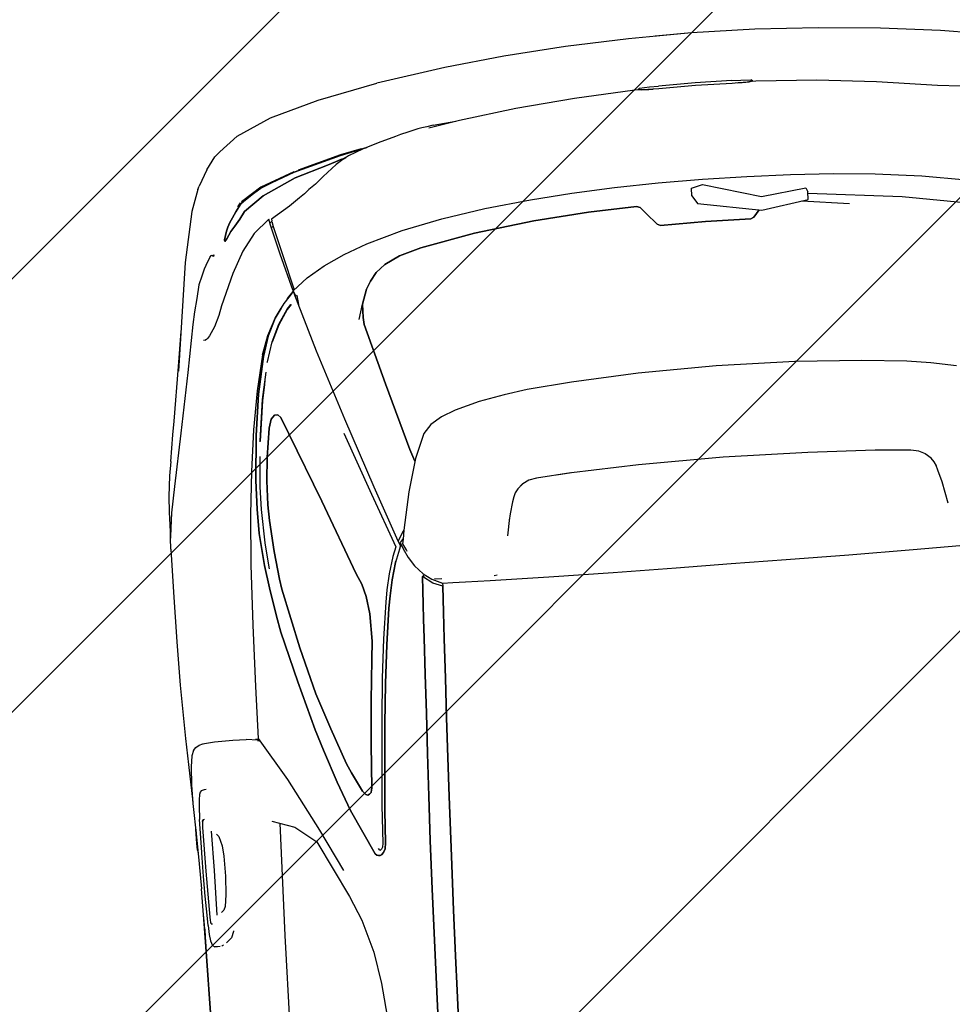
# Model space of a CAD drawing. Header units: millimetres. Extents: x 573132 to 957048, y 21042 to 318066.
# Tile 379 of 425: x 812923 to 814373, y 183586 to 185116. Entities that reach past the tile are written whole.
import ezdxf

# ---------------------------------------------------------------- set-up
doc = ezdxf.new("R2010")
doc.units = ezdxf.units.MM
doc.header["$LTSCALE"] = 2000
doc.layers.add('_NIBSC_FM trees 3metre zone', color=210, linetype='Continuous')
doc.layers.add('Cars', color=7, linetype='Continuous')

# ---------------------------------------------------------------- blocks, each defined once
blk = doc.blocks.new('A$C7ADB3080')
at = {"linetype": 'Continuous'}
for p, q in [((3311.5, 1836.1), (3269.2, 1835.3)), ((3290.9, 1836.5), (3285.7, 1835.6)), ((3301, 1836.5), (3290.9, 1836.5)), ((3290.9, 1836.5), (3301, 1836.5)), ((3323.5, 1836.5), (3301, 1836.5)), ((3301, 1836.5), (3323.5, 1836.5)), ((3363.4, 1837.9), (3311.5, 1836.1)), ((3392, 1838.1), (3363.4, 1837.9)), ((3365.8, 1837.9), (3365.3, 1837.9)), ((3424.7, 1840.3), (3365.8, 1837.9)), ((3420.9, 1836.7), (3392, 1838.1)), ((3437.5, 1834.4), (3420.9, 1836.7)), ((3465.3, 1841.8), (3424.7, 1840.3)), ((3506.8, 1843), (3465.3, 1841.8)), ((3548.4, 1843.9), (3506.8, 1843)), ((3615.8, 1844.5), (3548.4, 1843.9)), ((3693.3, 1843.9), (3615.8, 1844.5)), ((3760.4, 1842.6), (3693.3, 1843.9)), ((3760.4, 1842.6), (3777.5, 1842)), ((3780.6, 1841.8), (3777.5, 1842)), ((3817.8, 1840.9), (3777.6, 1842)), ((3777.6, 1842), (3784.7, 1841.8)), ((3816.5, 1837.6), (3780.6, 1841.8)), ((3856.8, 1830), (3816.5, 1837.6)), ((3842, 1840.1), (3817.8, 1840.9)), ((3873.8, 1836.4), (3842, 1840.1)), ((3896.2, 1832.9), (3873.8, 1836.4)), ((3154.5, 1834.7), (2920.1, 1835.4)), ((2925, 1835.1), (3140.2, 1834.4)), ((3138.8, 1818), (3139.2, 1820.6)), ((3141.5, 1824), (3139.2, 1820.6)), ((3140.2, 1834.4), (3154.5, 1834.3)), ((3155.1, 1834.3), (3141.2, 1834.3)), ((3141.2, 1834.3), (3141.2, 1834.3)), ((3148.6, 1826.5), (3141.5, 1824)), ((3158.6, 1827.8), (3148.6, 1826.5)), ((3154.5, 1834.7), (3189.7, 1834.5)), ((3167.6, 1834.3), (3155.1, 1834.3)), ((3173, 1828.6), (3158.6, 1827.8)), ((3167.2, 1834.3), (3179.8, 1834.4)), ((3173, 1828.6), (3189, 1829)), ((3175.3, 1823.4), (3174.9, 1821.4)), ((3175.3, 1823.4), (3176.5, 1824)), ((3177.6, 1824.3), (3176.5, 1824)), ((3180.9, 1824.9), (3177.6, 1824.3)), ((3179.8, 1834.4), (3189.8, 1834.5)), ((3185.7, 1825.1), (3180.9, 1824.9)), ((3257.4, 1825.6), (3185.7, 1825.1)), ((3189, 1829), (3218.8, 1829.6)), ((3189.7, 1834.5), (3230.4, 1834.5)), ((3218.8, 1829.6), (3249.2, 1829.8)), ((3269.2, 1835.3), (3230.4, 1834.5)), ((3249.2, 1829.8), (3278.5, 1830)), ((3325.3, 1825.8), (3257.4, 1825.6)), ((3278.5, 1830), (3294.3, 1829.9)), ((3294.3, 1829.9), (3309.6, 1829.8)), ((3309.6, 1829.8), (3338.2, 1829.4)), ((3330.2, 1825.6), (3325.3, 1825.8)), ((3334.3, 1825.1), (3330.2, 1825.6)), ((3336.4, 1824.3), (3334.3, 1825.1)), ((3334.5, 1825), (3335.7, 1824.9)), ((3335.7, 1824.9), (3337.6, 1824)), ((3337.6, 1824), (3336.4, 1824.3)), ((3337.6, 1824), (3338, 1821.8)), ((3359.1, 1828.7), (3338.2, 1829.4)), ((3368.6, 1828), (3359.1, 1828.7)), ((3376.8, 1826.8), (3368.6, 1828)), ((3380.5, 1825.5), (3376.8, 1826.8)), ((3382.5, 1823.5), (3380.5, 1825.5)), ((3383.7, 1819.1), (3382.5, 1823.5)), ((3445.8, 1830.9), (3437.5, 1834.4)), ((3445.8, 1830.9), (3449.9, 1827.1)), ((3449.9, 1827.1), (3453.1, 1821.8)), ((3453.1, 1821.8), (3454.9, 1815.7)), ((3938.8, 1813.9), (3856.8, 1830)), ((3896.2, 1832.9), (3937.3, 1826.5)), ((3937.3, 1826.5), (3958, 1823.1)), ((3958, 1823.1), (4042.4, 1810.1)), ((3138.8, 1816.6), (3138.9, 1817.6)), ((3139.2, 1812.5), (3138.8, 1816.6)), ((3139.6, 1808.8), (3139.6, 1809.6)), ((3140.7, 1807.1), (3139.6, 1808.8)), ((3187.9, 1813.2), (3257.6, 1812.5)), ((3194.7, 1802.6), (3191.3, 1806.1)), ((3257.6, 1812.5), (3318.7, 1812.5)), ((3313.6, 1805.2), (3309.3, 1801.6)), ((3384, 1816), (3383.7, 1819.1)), ((3454.9, 1815.7), (3455.1, 1815)), ((3455.1, 1815), (3455.4, 1813.2)), ((3455.4, 1813.2), (3456.9, 1797.4)), ((4032, 1795.9), (3938.8, 1813.9)), ((4110.6, 1799.9), (4035.1, 1810.4)), ((4035.2, 1810.4), (4035.1, 1810.4)), ((4042.4, 1810.1), (4096.4, 1801.8)), ((3143.9, 1801.9), (3143.8, 1801.9)), ((3151.3, 1793.8), (3143.9, 1801.9)), ((3160.5, 1789.8), (3151.3, 1793.8)), ((3161.6, 1789.6), (3160.5, 1789.8)), ((3200.5, 1799.8), (3194.7, 1802.6)), ((3218.3, 1797.4), (3200.5, 1799.8)), ((3247.2, 1796.1), (3218.3, 1797.4)), ((3278.4, 1796.4), (3247.2, 1796.1)), ((3294.9, 1797.7), (3278.4, 1796.4)), ((3301.9, 1799.5), (3294.9, 1797.7)), ((3309.3, 1801.6), (3301.9, 1799.5)), ((3456.9, 1797.4), (3456.9, 1768.6)), ((4106, 1782.7), (4032, 1795.9)), ((4202.8, 1787.5), (4110.6, 1799.9)), ((4125.1, 1778.5), (4106, 1782.7)), ((4145.5, 1773.8), (4125.1, 1778.5)), ((4281.2, 1771.5), (4202.8, 1787.5)), ((3456.9, 1768.6), (3456.9, 1748.3)), ((4080, 1765.6), (4079.5, 1767.9)), ((4081, 1763.4), (4079.8, 1766.2)), ((4082.5, 1761.6), (4081, 1763.4)), ((4086.1, 1758.5), (4082.5, 1761.6)), ((4166.8, 1768.8), (4145.5, 1773.8)), ((4179.6, 1763.4), (4166.8, 1768.8)), ((4190.3, 1758.6), (4179.6, 1763.4)), ((4314.2, 1759.2), (4281.2, 1771.5)), ((3454.3, 1729.9), (3456.9, 1748.3)), ((4099.9, 1749.3), (4086.1, 1758.5)), ((4116.9, 1741.3), (4099.9, 1749.3)), ((4201, 1753), (4190.3, 1758.6)), ((4208.9, 1748.3), (4201, 1753)), ((4208.9, 1748.3), (4210.6, 1746.2)), ((4208.9, 1742.4), (4210.6, 1746.2)), ((4210, 1745), (4210.4, 1744.8)), ((4210.4, 1744.8), (4211.4, 1741.7)), ((4314.2, 1759.2), (4319.2, 1756.8)), ((4343.6, 1743.2), (4319.2, 1756.8)), ((3456.6, 1729.3), (3390, 1688.5)), ((3455.3, 1729.9), (3452.5, 1730)), ((3452.6, 1726.9), (3455.5, 1729.2)), ((3455.3, 1729.2), (3455.3, 1733.4)), ((3455.3, 1728.5), (3455.3, 1729)), ((3537.8, 1727.6), (3456.6, 1729.3)), ((4131.6, 1736.2), (4116.9, 1741.3)), ((4180, 1714.9), (4131.6, 1736.2)), ((4211.3, 1742.1), (4209, 1742.8)), ((4343.6, 1743.2), (4363.1, 1729.2)), ((4370.3, 1721.1), (4363.1, 1729.2)), ((3148.3, 1710.7), (2594.2, 1721.7)), ((3327.1, 1717.9), (3315.3, 1682.8)), ((3632.9, 1724.7), (3537.8, 1727.6)), ((3726.9, 1720.6), (3632.9, 1724.7)), ((3804.6, 1715.3), (3726.9, 1720.6)), ((3871.4, 1708.8), (3804.6, 1715.3)), ((4213.7, 1697), (4180, 1714.9)), ((4230.6, 1723.8), (4234.6, 1720.4)), ((4233.3, 1723.8), (4230.6, 1723.8)), ((4234.6, 1720.4), (4230.6, 1723.8)), ((4230.6, 1723.8), (4233.3, 1723.8)), ((4246.7, 1719.9), (4233.3, 1723.8)), ((4233.3, 1723.8), (4246.7, 1719.9)), ((4234.6, 1720.4), (4245.3, 1713.2)), ((4245.3, 1713.2), (4234.6, 1720.4)), ((4252.8, 1717.5), (4246.7, 1719.9)), ((4246.7, 1719.9), (4252.8, 1717.5)), ((4259.8, 1713.6), (4252.8, 1717.5)), ((4252.8, 1717.5), (4259.8, 1713.6)), ((4266.7, 1709.2), (4259.8, 1713.6)), ((4259.8, 1713.6), (4266.7, 1709.2)), ((4370.3, 1721.1), (4392.6, 1692.2)), ((3323, 1705.8), (3148.3, 1710.7)), ((3724.3, 1699.5), (3689.1, 1694.4)), ((3689.1, 1694.4), (3724.3, 1699.5)), ((3774.5, 1703.9), (3724.3, 1699.5)), ((3724.3, 1699.5), (3774.5, 1703.9)), ((3812.3, 1704.6), (3774.5, 1703.9)), ((3774.5, 1703.9), (3812.3, 1704.6)), ((3856.9, 1703.3), (3812.3, 1704.6)), ((3812.3, 1704.6), (3856.9, 1703.3)), ((3926.7, 1697.5), (3856.9, 1703.3)), ((3856.9, 1703.3), (3926.7, 1697.5)), ((3935.4, 1700.8), (3871.4, 1708.8)), ((3995.6, 1690.9), (3935.4, 1700.8)), ((4245.3, 1713.2), (4253.1, 1706.5)), ((4253.1, 1706.5), (4245.3, 1713.2)), ((4253.1, 1706.5), (4263.7, 1698)), ((4263.7, 1698), (4253.1, 1706.5)), ((4275.4, 1703.2), (4266.7, 1709.2)), ((4266.7, 1709.2), (4275.4, 1703.2)), ((4287.1, 1694.7), (4275.4, 1703.2)), ((4275.4, 1703.2), (4287.1, 1694.7)), ((4288.8, 1695.5), (4283, 1700)), ((3315.3, 1682.8), (3289.8, 1650.3)), ((3390, 1688.5), (3307.9, 1644.8)), ((3644.1, 1687), (3619.1, 1681.8)), ((3619.1, 1681.8), (3644.1, 1687)), ((3689.1, 1694.4), (3644.1, 1687)), ((3644.1, 1687), (3689.1, 1694.4)), ((3701, 1677.9), (3744.9, 1682.9)), ((3744.9, 1682.9), (3701, 1677.9)), ((3718.4, 1692), (3730.4, 1693.4)), ((3730.4, 1693.4), (3759.2, 1696)), ((3744.9, 1682.9), (3793.1, 1686.4)), ((3793.1, 1686.4), (3744.9, 1682.9)), ((3759.2, 1696), (3811.2, 1697.9)), ((3793.1, 1686.4), (3817.7, 1687.2)), ((3817.7, 1687.2), (3793.1, 1686.4)), ((3811.2, 1697.9), (3846.5, 1697)), ((3817.7, 1687.2), (3854.8, 1686)), ((3854.8, 1686), (3817.7, 1687.2)), ((3846.5, 1697), (3893.4, 1693.5)), ((3854.8, 1686), (3891.3, 1682.8)), ((3891.3, 1682.8), (3854.8, 1686)), ((3891.3, 1682.8), (3936.2, 1676.3)), ((3936.2, 1676.3), (3891.3, 1682.8)), ((3916.3, 1691.8), (3917.5, 1691.7)), ((3979.7, 1683.5), (3917.3, 1691.7)), ((3917.5, 1691.7), (3981.3, 1683.4)), ((3990.3, 1688.8), (3926.7, 1697.5)), ((3926.7, 1697.5), (3990.3, 1688.8)), ((4004.3, 1678.6), (3979.7, 1683.5)), ((3981.3, 1683.4), (4023.5, 1674.8)), ((4048.1, 1677.1), (3990.3, 1688.8)), ((3990.3, 1688.8), (4048.1, 1677.1)), ((4050.7, 1678.1), (3995.6, 1690.9)), ((4239.6, 1677.1), (4213.7, 1697)), ((4263.7, 1698), (4274.7, 1689.4)), ((4274.7, 1689.4), (4263.7, 1698)), ((4274.7, 1689.4), (4297.1, 1658.8)), ((4297.1, 1658.8), (4274.7, 1689.4)), ((4290.4, 1690), (4287.1, 1694.7)), ((4287.1, 1694.7), (4290.4, 1690)), ((4310.5, 1661.7), (4290.3, 1693.3)), ((4301.5, 1673.7), (4290.4, 1690)), ((4290.4, 1690), (4301.5, 1673.7)), ((4392.6, 1692.2), (4416.8, 1638.5)), ((3619.1, 1681.8), (3540, 1661.1)), ((3540, 1661.1), (3619.1, 1681.8)), ((3592.6, 1654.4), (3685.5, 1675.3)), ((3685.5, 1675.3), (3592.6, 1654.4)), ((3685.5, 1675.3), (3701, 1677.9)), ((3701, 1677.9), (3685.5, 1675.3)), ((3936.2, 1676.3), (3950.2, 1672.4)), ((3950.2, 1672.4), (3936.2, 1676.3)), ((3950.2, 1672.4), (3956.1, 1666.6)), ((3956.1, 1666.6), (3950.2, 1672.4)), ((4010.7, 1677.4), (4004.3, 1678.6)), ((4038.4, 1671.7), (4039.3, 1671.5)), ((4039.3, 1671.5), (4069.8, 1662)), ((4078.8, 1667.3), (4048.1, 1677.1)), ((4048.1, 1677.1), (4078.8, 1667.3)), ((4050.7, 1678.1), (4080.1, 1667.8)), ((4050.7, 1678.1), (4050.7, 1678.1)), ((4080.1, 1667.8), (4050.7, 1678.1)), ((4080.1, 1667.8), (4106, 1654.5)), ((4106, 1654.5), (4080.1, 1667.8)), ((4260.4, 1652.9), (4239.6, 1677.1)), ((4309.4, 1661.5), (4301.5, 1673.7)), ((4301.5, 1673.7), (4309.4, 1661.5)), ((3540, 1661.1), (3463.8, 1640.1)), ((3463.8, 1640.1), (3540, 1661.1)), ((3519.3, 1634.8), (3592.6, 1654.4)), ((3592.6, 1654.4), (3519.3, 1634.8)), ((3951.6, 1657.2), (3925.2, 1646.4)), ((3925.2, 1646.4), (3951.6, 1657.2)), ((3956, 1661.6), (3951.6, 1657.2)), ((3951.6, 1657.2), (3956, 1661.6)), ((3956.1, 1666.6), (3956, 1661.6)), ((3956, 1661.6), (3956.1, 1666.6)), ((4095.5, 1649.7), (4069.3, 1662.1)), ((4069.8, 1662), (4096.4, 1649.5)), ((4106, 1654.5), (4078.8, 1667.3)), ((4078.8, 1667.3), (4106, 1654.5)), ((4121, 1644.1), (4106, 1654.5)), ((4106, 1654.5), (4120.9, 1644.2)), ((4250.9, 1650.7), (4260.4, 1652.9)), ((4297.1, 1658.8), (4321.2, 1607.2)), ((4321.2, 1607.2), (4297.1, 1658.8)), ((4316, 1644.7), (4309.4, 1661.5)), ((4309.4, 1661.5), (4316, 1644.7)), ((4330.7, 1608.4), (4310.5, 1661.7)), ((3289.8, 1650.3), (3201.4, 1606)), ((3307.9, 1644.8), (3242.4, 1612.3)), ((3463.8, 1640.1), (3431.3, 1629.6)), ((3431.3, 1629.6), (3463.8, 1640.1)), ((3925.2, 1646.4), (3817.2, 1603)), ((3817.2, 1603), (3925.2, 1646.4)), ((4117.9, 1634.7), (4095.5, 1649.7)), ((4096.4, 1649.5), (4118.4, 1634.8)), ((4120.9, 1644.2), (4121.2, 1644)), ((4128, 1639.3), (4121.3, 1643.9)), ((4136.9, 1631), (4128, 1639.3)), ((4146.5, 1623.3), (4204.9, 1639.5)), ((4248.1, 1646.9), (4204.1, 1635.6)), ((4204.9, 1639.5), (4250.9, 1650.7)), ((4246.7, 1649.7), (4249, 1647.1)), ((4256.1, 1648.5), (4248.1, 1646.9)), ((4254.1, 1651.5), (4256.3, 1648.9)), ((4256.5, 1648.5), (4256.1, 1648.5)), ((4256.3, 1648.9), (4256.6, 1648.3)), ((4259.7, 1648.5), (4257.4, 1648.5)), ((4278, 1619.2), (4259.7, 1648.5)), ((4330, 1607.9), (4316, 1644.7)), ((4316, 1644.7), (4330, 1607.9)), ((4416.8, 1638.5), (4439, 1562.7)), ((3431.3, 1629.6), (3380.1, 1611.8)), ((3380.1, 1611.8), (3431.3, 1629.6)), ((3463.6, 1615.6), (3519.3, 1634.8)), ((3519.3, 1634.8), (3463.6, 1615.6)), ((4050.4, 1594.4), (4142.2, 1622)), ((4125.2, 1628.3), (4117.9, 1634.7)), ((4118.4, 1634.8), (4125.2, 1628.5)), ((4125.2, 1628.5), (4125, 1628.4)), ((4134.8, 1633), (4134.9, 1633)), ((4134.9, 1633), (4145.3, 1623.3)), ((4145.3, 1623.3), (4136.9, 1631)), ((4146.3, 1623.6), (4139.4, 1620.9)), ((4146.3, 1623.6), (4164.8, 1600.2)), ((4204.1, 1635.6), (4147.6, 1621.9)), ((3380.1, 1611.8), (3334.6, 1594.5)), ((3334.6, 1594.5), (3380.1, 1611.8)), ((3407.4, 1595.4), (3463.6, 1615.6)), ((3463.6, 1615.6), (3407.4, 1595.4)), ((4138.6, 1618.2), (4124.8, 1616.8)), ((4139.4, 1620.9), (4137.7, 1619.3)), ((4138.9, 1617.7), (4137.7, 1619.3)), ((4140.8, 1621.4), (4140.7, 1621.5)), ((4289.5, 1603), (4278, 1619.2)), ((4321.2, 1607.2), (4337.1, 1555.5)), ((4337.1, 1555.5), (4321.2, 1607.2)), ((4350.6, 1534.3), (4330, 1607.9)), ((4330, 1607.9), (4350.6, 1534.3)), ((3201.4, 1606), (3163.1, 1589.7)), ((3334.6, 1594.5), (3264.7, 1561.2)), ((3264.7, 1561.2), (3334.6, 1594.5)), ((3392.8, 1588.9), (3407.4, 1595.4)), ((3407.4, 1595.4), (3392.8, 1588.9)), ((3817.2, 1603), (3700.4, 1558.4)), ((3700.4, 1558.4), (3817.2, 1603)), ((3941.5, 1558.3), (4050.4, 1594.4)), ((4164.8, 1600.2), (4181.7, 1572.2)), ((4295.4, 1594.5), (4289.5, 1603)), ((4301.5, 1587.2), (4295.4, 1594.5)), ((4351.4, 1534.4), (4332.7, 1601.5)), ((3163.1, 1589.7), (3112.6, 1574.6)), ((3363.1, 1573.8), (3392.8, 1588.9)), ((3392.8, 1588.9), (3363.1, 1573.8)), ((4309, 1576.5), (4301.5, 1587.2)), ((4319.8, 1563.6), (4309, 1576.5)), ((3062.7, 1566.3), (2999.6, 1560.1)), ((3112.6, 1574.6), (3062.7, 1566.3)), ((3264.7, 1561.2), (3262.5, 1558.7)), ((3262.5, 1558.7), (3264.7, 1561.2)), ((3356.4, 1565.7), (3357.5, 1569.1)), ((3357.5, 1569.1), (3356.4, 1565.7)), ((3357.6, 1563.2), (3356.4, 1565.7)), ((3356.4, 1565.7), (3357.6, 1563.2)), ((3357.5, 1569.1), (3363.1, 1573.8)), ((3363.1, 1573.8), (3357.5, 1569.1)), ((3360.3, 1560.6), (3357.6, 1563.2)), ((3357.6, 1563.2), (3360.3, 1560.6)), ((3364.2, 1559.4), (3360.3, 1560.6)), ((3360.3, 1560.6), (3360.8, 1560.5)), ((3360.3, 1560.6), (3364.2, 1559.4)), ((3919.8, 1561.3), (3822.4, 1525.6)), ((4181.7, 1572.2), (4196.9, 1540)), ((4337.2, 1542.2), (4319.8, 1563.6)), ((4439, 1562.7), (4458.5, 1469.5)), ((3262.5, 1558.7), (3261.6, 1556.1)), ((3261.6, 1556.1), (3262.5, 1558.7)), ((3261.6, 1556.1), (3261.6, 1553.9)), ((3261.6, 1553.9), (3261.6, 1556.1)), ((3261.6, 1556.1), (3261.6, 1555.9)), ((3261.6, 1553.9), (3262.3, 1551.6)), ((3262.3, 1551.6), (3261.6, 1553.9)), ((3262.2, 1551.8), (3262.3, 1551.6)), ((3262.3, 1551.6), (3265.7, 1548.2)), ((3265.7, 1548.2), (3262.3, 1551.6)), ((3265.7, 1548.2), (3271, 1545.4)), ((3271, 1545.4), (3265.7, 1548.2)), ((3271, 1550.8), (3269.2, 1553.1)), ((3269.5, 1552.8), (3269.6, 1553.9)), ((3269.6, 1553.9), (3272.3, 1555.5)), ((3274.3, 1549.1), (3271, 1550.8)), ((3271, 1545.4), (3280.2, 1543.8)), ((3280.2, 1543.8), (3271, 1545.4)), ((3280.2, 1548.2), (3274.3, 1549.1)), ((3338.5, 1545.3), (3280.2, 1548.2)), ((3405.7, 1540.6), (3338.5, 1545.3)), ((3366.9, 1559), (3364.2, 1559.4)), ((3364.2, 1559.4), (3366.9, 1559)), ((3366.7, 1559.1), (3366.9, 1559)), ((3434.5, 1554.7), (3366.9, 1559)), ((3366.9, 1559), (3434.5, 1554.7)), ((3501.9, 1549.7), (3434.5, 1554.7)), ((3434.5, 1554.7), (3501.9, 1549.7)), ((3566, 1543.9), (3501.9, 1549.7)), ((3501.9, 1549.7), (3566, 1543.9)), ((3664.1, 1545.3), (3636.8, 1542)), ((3636.8, 1542), (3664.1, 1545.3)), ((3683.7, 1550.7), (3664.1, 1545.3)), ((3664.1, 1545.3), (3683.7, 1550.7)), ((3700.4, 1558.4), (3683.7, 1550.7)), ((3683.7, 1550.7), (3700.4, 1558.4)), ((3832.9, 1520.5), (3941.5, 1558.3)), ((4337.1, 1555.5), (4341.1, 1543)), ((4341.1, 1543), (4337.1, 1555.5)), ((3280.2, 1543.8), (3330.4, 1541.1)), ((3330.4, 1541.1), (3280.2, 1543.8)), ((3330.4, 1541.1), (3397.7, 1536.4)), ((3397.7, 1536.4), (3330.4, 1541.1)), ((3397.7, 1536.4), (3464.1, 1531.2)), ((3464.1, 1531.2), (3397.7, 1536.4)), ((3472.6, 1535.6), (3405.7, 1540.6)), ((3464.1, 1531.2), (3527.2, 1525.6)), ((3527.2, 1525.6), (3464.1, 1531.2)), ((3536, 1530), (3472.6, 1535.6)), ((3596.5, 1523.8), (3536, 1530)), ((3594.2, 1541.4), (3566, 1543.9)), ((3566, 1543.9), (3594.2, 1541.4)), ((3636.8, 1542), (3594.2, 1541.4)), ((3594.2, 1541.4), (3636.8, 1542)), ((4196.9, 1540), (4210.5, 1503.8)), ((4342.8, 1533.4), (4337.2, 1542.2)), ((4341.1, 1543), (4344.1, 1534.3)), ((4344.1, 1534.3), (4341.1, 1543)), ((4348.9, 1521.9), (4342.8, 1533.4)), ((4344.1, 1534.3), (4345.7, 1528.8)), ((4345.7, 1528.8), (4344.1, 1534.3)), ((4359.8, 1492.7), (4350.6, 1534.3)), ((4350.6, 1534.3), (4359.8, 1492.7)), ((4358.6, 1501.7), (4351.4, 1534.4)), ((3527.2, 1525.6), (3587, 1519.2)), ((3587, 1519.2), (3527.2, 1525.6)), ((3587, 1519.2), (3643.8, 1511.6)), ((3643.8, 1511.6), (3587, 1519.2)), ((3653.1, 1515.9), (3596.5, 1523.8)), ((3672.4, 1512.7), (3653.1, 1515.9)), ((3822.4, 1525.6), (3738.1, 1493.8)), ((3746.6, 1489.3), (3832.9, 1520.5)), ((3991.5, 1490.9), (4085.9, 1517)), ((4085.9, 1517), (3991.5, 1490.9)), ((4085.9, 1517), (4096.8, 1518.2)), ((4096.8, 1518.2), (4085.9, 1517)), ((4094.2, 1524.4), (4096.2, 1523.8)), ((4094.2, 1524.4), (4117.8, 1517.2)), ((4096.8, 1518.2), (4117.8, 1517.2)), ((4117.8, 1517.2), (4096.8, 1518.2)), ((4117.8, 1517.2), (4140.4, 1509.4)), ((4140.4, 1509.4), (4117.8, 1517.2)), ((4345.7, 1528.8), (4346.6, 1526.2)), ((4346.6, 1526.2), (4345.7, 1528.8)), ((4357.7, 1499.3), (4348.9, 1521.9)), ((3643.8, 1511.6), (3662.7, 1508.4)), ((3662.7, 1508.4), (3643.8, 1511.6)), ((3662.7, 1508.4), (3687.1, 1503.5)), ((3687.1, 1503.5), (3662.7, 1508.4)), ((3696.9, 1507.4), (3672.4, 1512.7)), ((3687.1, 1503.5), (3713.6, 1496.2)), ((3713.6, 1496.2), (3687.1, 1503.5)), ((3723.1, 1499.8), (3696.9, 1507.4)), ((3738.1, 1493.8), (3723.1, 1499.8)), ((4140.4, 1509.4), (4152.4, 1502.3)), ((4152.4, 1502.3), (4140.4, 1509.4)), ((4152.4, 1502.3), (4165, 1492.8)), ((4165, 1492.8), (4152.4, 1502.3)), ((4210.5, 1503.8), (4227, 1447.4)), ((4365.6, 1474.4), (4357.7, 1499.3)), ((3713.6, 1496.2), (3716.2, 1495.2)), ((3738.7, 1486.4), (3713.6, 1496.2)), ((3743.8, 1486.4), (3733.7, 1482.6)), ((3736.9, 1487.1), (3738.7, 1486.4)), ((3738.2, 1493.8), (3738.1, 1493.8)), ((3746.3, 1489.5), (3738.5, 1486.3)), ((3738.5, 1486.3), (3739.1, 1484.6)), ((3738.7, 1486.4), (3740.1, 1486.9)), ((3738.7, 1486.3), (3738.7, 1486.4)), ((3738.7, 1484.5), (3738.7, 1485.8)), ((3749.9, 1481.6), (3743.8, 1486.4)), ((3746.3, 1489.5), (3762, 1479.9)), ((3887, 1461.1), (3991.5, 1490.9)), ((3991.5, 1490.9), (3887, 1461.1)), ((4165, 1492.8), (4176.6, 1478.3)), ((4176.6, 1478.3), (4165, 1492.8)), ((3043.6, 1481.5), (2961.5, 1483.8)), ((2961.5, 1483.8), (3043.6, 1481.5)), ((3123.9, 1479.4), (3043.6, 1481.5)), ((3043.6, 1481.5), (3123.9, 1479.4)), ((3203.4, 1477), (3123.9, 1479.4)), ((3123.9, 1479.4), (3203.4, 1477)), ((3279, 1474.4), (3203.4, 1477)), ((3203.4, 1477), (3279, 1474.4)), ((3347.7, 1471.6), (3279, 1474.4)), ((3279, 1474.4), (3347.7, 1471.6)), ((3413.9, 1468.6), (3347.7, 1471.6)), ((3347.7, 1471.6), (3413.9, 1468.6)), ((3476.6, 1465.7), (3413.9, 1468.6)), ((3413.9, 1468.6), (3476.6, 1465.7)), ((3719.7, 1476), (3706.1, 1467)), ((3733.7, 1482.6), (3719.7, 1476)), ((3730.8, 1477.9), (3730, 1477.5)), ((3741.7, 1483.1), (3730.8, 1477.9)), ((3748.7, 1481.8), (3741.7, 1483.1)), ((3755.7, 1480.5), (3748.7, 1481.8)), ((3762.8, 1479.3), (3755.7, 1480.5)), ((3762, 1479.9), (3762.7, 1479.3)), ((3821.6, 1467.4), (3762.8, 1479.3)), ((4176.6, 1478.3), (4188.1, 1454.7)), ((4188.1, 1454.7), (4176.6, 1478.3)), ((4373.8, 1446.9), (4365.6, 1474.4)), ((4474.9, 1362.7), (4458.5, 1469.5)), ((3536.4, 1463), (3476.6, 1465.7)), ((3476.6, 1465.7), (3536.4, 1463)), ((3593.8, 1460.5), (3536.4, 1463)), ((3536.4, 1463), (3593.8, 1460.5)), ((3622.3, 1459.2), (3593.8, 1460.5)), ((3593.8, 1460.5), (3622.3, 1459.2)), ((3645.7, 1457.9), (3622.3, 1459.2)), ((3622.3, 1459.2), (3645.7, 1457.9)), ((3666.9, 1456.8), (3645.7, 1457.9)), ((3645.7, 1457.9), (3666.9, 1456.8)), ((3688.7, 1455.7), (3666.9, 1456.8)), ((3666.9, 1456.8), (3688.7, 1455.7)), ((3677.3, 1440.6), (3688.7, 1455.7)), ((3692.8, 1454.4), (3683.5, 1441.6)), ((3688.7, 1453.7), (3687.2, 1453.8)), ((3688.7, 1455.7), (3691.7, 1452.8)), ((3689.8, 1454.7), (3688.7, 1453.7)), ((3706.1, 1467), (3692.8, 1454.4)), ((3872.7, 1453.3), (3821.6, 1467.4)), ((3868.3, 1454.5), (3887, 1461.1)), ((3887, 1461.1), (3868.3, 1454.5)), ((3910.3, 1437.3), (3872.7, 1453.3)), ((4188.1, 1454.7), (4198, 1420.7)), ((4198, 1420.7), (4188.1, 1454.7)), ((2961.6, 1452.4), (3043.5, 1450.2)), ((3043.5, 1450.2), (2961.6, 1452.4)), ((3043.5, 1450.2), (3097.4, 1448.7)), ((3097.4, 1448.7), (3043.5, 1450.2)), ((3097.4, 1448.7), (3168.2, 1446.4)), ((3168.2, 1446.4), (3097.4, 1448.7)), ((3168.2, 1446.4), (3252, 1443.4)), ((3252, 1443.4), (3168.2, 1446.4)), ((3252, 1443.4), (3344.7, 1439.9)), ((3344.7, 1439.9), (3252, 1443.4)), ((3344.7, 1439.9), (3405.5, 1437.5)), ((3405.5, 1437.5), (3344.7, 1439.9)), ((3671.3, 1425.7), (3677.3, 1440.6)), ((3683.5, 1441.6), (3676.4, 1425.7)), ((4227, 1447.4), (4240.7, 1384.8)), ((4376, 1438.7), (4373.8, 1446.9)), ((4379.1, 1427.3), (4376, 1438.7)), ((3405.5, 1437.5), (3467.2, 1434.9)), ((3467.2, 1434.9), (3405.5, 1437.5)), ((3467.2, 1434.9), (3528.9, 1432.2)), ((3528.9, 1432.2), (3467.2, 1434.9)), ((3528.9, 1432.2), (3589.5, 1429.6)), ((3589.5, 1429.6), (3528.9, 1432.2)), ((3589.5, 1429.6), (3610.4, 1428.6)), ((3610.4, 1428.6), (3589.5, 1429.6)), ((3610.4, 1428.6), (3631.1, 1427.6)), ((3631.1, 1427.6), (3610.4, 1428.6)), ((3631.1, 1427.6), (3651.3, 1426.7)), ((3651.3, 1426.7), (3631.1, 1427.6)), ((3651.3, 1426.7), (3671.3, 1425.7)), ((3671.3, 1425.7), (3651.3, 1426.7)), ((3676.4, 1425.9), (3671.3, 1425.7)), ((3676.4, 1425.7), (3675.9, 1409.8)), ((3683.8, 1435.6), (3683.3, 1426.1)), ((3684.4, 1437.3), (3683.8, 1435.6)), ((3923.1, 1425.6), (3910.3, 1437.3)), ((3933.8, 1407.9), (3923.1, 1425.6)), ((4381.9, 1416.3), (4379.1, 1427.3)), ((3675.9, 1409.8), (3675.4, 1390)), ((3942.9, 1386), (3933.8, 1407.9)), ((4198, 1420.7), (4214.9, 1335.7)), ((4214.9, 1335.7), (4198, 1420.7)), ((4382.9, 1411.3), (4381.9, 1416.3)), ((4383.8, 1405.1), (4382.9, 1411.3)), ((4383.4, 1394.3), (4391.4, 1346)), ((4385.2, 1397), (4383.8, 1405.1)), ((4386.9, 1387.2), (4385.2, 1397)), ((3675.4, 1390), (3675.1, 1370.7)), ((3953.5, 1347.9), (3942.9, 1386)), ((4240.7, 1384.8), (4251.7, 1317)), ((4386.9, 1387.2), (4390.5, 1351.5)), ((3675.1, 1370.7), (3674.7, 1351.3)), ((4485.4, 1269.9), (4474.9, 1362.7)), ((3674.7, 1351.3), (3673.7, 1260.2)), ((3961.1, 1308.5), (3953.3, 1347.8)), ((3682.1, 1344.7), (3682.8, 1339.8)), ((4214.9, 1335.7), (4227, 1242)), ((4227, 1242), (4214.9, 1335.7)), ((4391.4, 1346), (4403.4, 1257.3)), ((3770, 1314.4), (3741.9, 1319.7)), ((4251.7, 1317), (4260.1, 1244.8)), ((3775.6, 1312.9), (3765.8, 1315.1)), ((3794, 1307.7), (3775.6, 1312.9)), ((3801.6, 1305.4), (3794, 1307.7)), ((3807.7, 1302.5), (3801.6, 1305.4)), ((3813.6, 1298.2), (3807.7, 1302.5)), ((3966.3, 1272), (3961.1, 1308.5)), ((3820.8, 1290.2), (3813.6, 1298.2)), ((3820.9, 1289.8), (3818.1, 1293.1)), ((3825.7, 1280.1), (3820.9, 1289.8)), ((3828.2, 1267.8), (3825.7, 1280.1)), ((3972.7, 1202.5), (3966.3, 1272)), ((4493.2, 1173.2), (4485.4, 1269.9)), ((3673.7, 1260.2), (3673.2, 1159.8)), ((3832.1, 1214), (3828.2, 1267.8)), ((4403.4, 1257.3), (4412.5, 1164.9)), ((4227, 1242), (4233.9, 1156.3)), ((4233.9, 1156.3), (4227, 1242)), ((4260.1, 1244.8), (4265.5, 1180.1)), ((3832, 1212.9), (3830.5, 1236.6)), ((3836.6, 1108.1), (3832, 1212.9)), ((3978.7, 1098.1), (3972.7, 1202.5)), ((4265.5, 1180.1), (4269.2, 1113.4)), ((4412.5, 1164.9), (4418.1, 1070.5)), ((4498.2, 1074.5), (4493.2, 1173.2)), ((3673.2, 1159.8), (3673.1, 1061.9)), ((4233.9, 1156.3), (4237.4, 1081.3)), ((4237.4, 1081.3), (4233.9, 1156.3)), ((3838.8, 976.2), (3836.6, 1108.1)), ((4269.2, 1113.4), (4271.3, 1045.3)), ((3981.5, 976.2), (3978.7, 1098.1)), ((4235.5, 1076.1), (4225.5, 1067.1)), ((4225.5, 1067.1), (4235.5, 1076.1)), ((4237.4, 1081.3), (4235.5, 1076.1)), ((4235.5, 1076.1), (4237.4, 1081.3)), ((4499.9, 976.2), (4498.2, 1074.5)), ((3673.1, 1061.9), (3673.4, 976.2)), ((4225.5, 1067.1), (4207.4, 1051.7)), ((4207.4, 1051.7), (4225.5, 1067.1)), ((4417.1, 1050.5), (4417.4, 1056.8)), ((4417.4, 1056.8), (4417.7, 1062.1)), ((4417.7, 1060.7), (4417.4, 1054.8)), ((4417.7, 1062.1), (4418.2, 1065.7)), ((4418.4, 1065.3), (4417.7, 1060.7)), ((4418.1, 1070.5), (4418.2, 1066)), ((4418.2, 1065.7), (4418.2, 1066)), ((4420.5, 1062.9), (4418.4, 1065.3)), ((4420.5, 1062.9), (4421, 1047.5)), ((4207.4, 1051.7), (4204.9, 1046.5)), ((4204.9, 1046.5), (4207.4, 1051.7)), ((4204.9, 1046.5), (4206.1, 976.2)), ((4206.1, 976.2), (4204.9, 1046.5)), ((4271.3, 1045.3), (4272, 976.2)), ((4417, 1042.8), (4417.1, 1050.5)), ((4417.1, 1048.9), (4417, 1042.1)), ((4417.1, 1033.3), (4417, 1042.8)), ((4417.4, 1054.8), (4417.1, 1048.9)), ((4421, 1047.5), (4421.4, 1033.2)), ((4418.2, 976.2), (4417.1, 1033.3)), ((4422.2, 976.2), (4421.4, 1033.2)), ((4500, 976.2), (4498.9, 1032.6)), ((4247.3, 994.5), (4234.9, 986.8)), ((4247.3, 994.5), (4259.3, 994)), ((4234.9, 986.8), (4217.4, 887.5)), ((4259.3, 994), (4263.7, 976.4)), ((3673.4, 976.2), (3673.1, 890.5)), ((3836.6, 844.3), (3838.8, 976.2)), ((3978.7, 854.2), (3981.5, 976.2)), ((4206.1, 976.2), (4204.9, 905.9)), ((4204.9, 905.9), (4206.1, 976.2)), ((4263.7, 976.4), (4238.2, 886.7)), ((4272, 976.2), (4271.3, 907.1)), ((4417.1, 919.1), (4418.2, 976.2)), ((4421.4, 919.2), (4422.2, 976.2)), ((4498.2, 877.8), (4500, 976.2)), ((4417, 909.5), (4417.1, 919.1)), ((4421.4, 919.2), (4421, 904.9)), ((4204.9, 905.9), (4207.4, 900.7)), ((4207.4, 900.7), (4204.9, 905.9)), ((4271.3, 907.1), (4269.2, 839)), ((4417, 910.2), (4417.1, 903.4)), ((4417.1, 901.9), (4417, 909.5)), ((4417.1, 903.4), (4417.4, 897.5)), ((4421, 904.9), (4420.5, 889.6)), ((3673.1, 890.5), (3673.2, 792.6)), ((4207.4, 900.7), (4218.1, 891.5)), ((4218.1, 891.5), (4207.4, 900.7)), ((4217.4, 887.5), (4228.4, 814.6)), ((4417.4, 895.6), (4417.1, 901.9)), ((4417.4, 897.5), (4417.7, 892.2)), ((4417.7, 890.3), (4417.4, 895.6)), ((4417.7, 892.2), (4418.4, 887.1)), ((4418.2, 886.7), (4417.7, 890.3)), ((4418.4, 887.1), (4420.5, 889.6)), ((4238.2, 886.7), (4246.8, 816.9)), ((4418.1, 881.9), (4412.5, 787.5)), ((4418.2, 886.4), (4418.1, 881.9)), ((4418.2, 886.4), (4418.2, 886.7)), ((4493.2, 779.2), (4498.2, 877.8)), ((3832, 739.5), (3836.6, 844.3)), ((3972.7, 749.9), (3978.7, 854.2)), ((4269.2, 839), (4265.5, 772.3)), ((4226.9, 824.6), (4217.1, 750.8)), ((4221.8, 668.4), (4237.6, 814.2)), ((4228.4, 814.6), (4240.3, 814.1)), ((4246.8, 816.9), (4240.3, 814.1)), ((3673.2, 792.6), (3673.7, 692.2)), ((4412.5, 787.5), (4403.4, 695.1)), ((4265.5, 772.3), (4260.1, 707.5)), ((4485.4, 682.5), (4493.2, 779.2)), ((3966.3, 680.4), (3972.7, 749.9)), ((3828.2, 684.6), (3832, 739.5)), ((4260.1, 707.5), (4251.7, 635.4)), ((3673.7, 692.2), (3674.7, 601.1)), ((4403.4, 695.1), (4390.5, 600.8)), ((3825.6, 672.2), (3828.2, 684.6)), ((3961, 643.5), (3966.3, 680.4)), ((4474.9, 589.7), (4485.4, 682.5)), ((3813.4, 654), (3820.8, 662.4)), ((3820.7, 662), (3825.6, 672.2)), ((4195.1, 515.6), (4221.8, 668.4)), ((3775.6, 639.5), (3794, 644.6)), ((3794, 644.6), (3801.5, 647)), ((3800.8, 646.4), (3807.5, 649.8)), ((3801.5, 647), (3806, 649)), ((3807.5, 649.8), (3813.4, 654)), ((3953.3, 603.8), (3961, 643.5)), ((3741.9, 632.7), (3775.6, 639.5)), ((4251.7, 635.4), (4240.7, 567.6)), ((4390.5, 600.8), (4386.9, 565.1)), ((4458.5, 482.9), (4474.9, 589.7))]:
    blk.add_line(p, q, dxfattribs=at)

msp = doc.modelspace()

# ---------------------------------------------------------------- hatches: boundary and pattern name
h = msp.add_hatch()
h.set_pattern_fill('ANSI31', color=6, scale=500)
h.set_pattern_definition([(45, (-184040.5, -58059.7), (-1122.532, 1122.532), [])])
edge = h.paths.add_edge_path()
edge.add_arc((799802.3, 149995), 1979.1, 128.4942, 137.4644)
edge.add_arc((799741.7, 150051), 1896.6, 137.4749, 149.3647)
edge.add_arc((800006.3, 149895.7), 2203.4, 149.3949, 159.6806)
edge.add_arc((802463.3, 149116.2), 4779.9, 161.1457, 173.898)
edge.add_arc((777632.8, 152301.9), 20255.5, 350.88188, 352.40364, ccw=False)
edge.add_line((797632.4, 149092), (797912.4, 145802))
edge.add_line((797912.4, 145802), (798168.4, 142742.1))
edge.add_arc((800985.3, 142989.8), 2827.8, 185.0256, 196.2501)
edge.add_arc((800461.1, 142840.2), 2282.7, 196.328, 209.5039)
edge.add_arc((800310.7, 142757.2), 2110.9, 209.5535, 220.3373)
edge.add_arc((800442.5, 142871.9), 2285.6, 220.3888, 233.5825)
edge.add_arc((800765, 143315.4), 2833.9, 233.6596, 245.3359)
edge.add_arc((800828.6, 143356), 2897.7, 244.5285, 258.2745)
edge.add_arc((800701.9, 142746.6), 2275.2, 258.2798, 271.3173)
edge.add_arc((800705.2, 142600), 2128.6, 271.3175, 281.2854)
edge.add_arc((800682.7, 142711.6), 2242.4, 281.293, 294.1016)
edge.add_arc((800469.1, 143179.9), 2757.1, 294.1794, 306.5858)
edge.add_arc((800208.3, 143569.5), 3225.4, 306.1798, 311.5303)
edge.add_arc((800624.2, 143117.9), 2611.7, 311.268, 323.6387)
edge.add_arc((800912.2, 142904.4), 2253.2, 323.6692, 335.196)
edge.add_arc((800978.5, 142872.9), 2179.8, 335.218, 344.317)
edge.add_arc((800806.2, 142921.1), 2358.7, 344.3199, 356.7046)
edge.add_arc((800196.3, 142951.6), 2969.4, 356.7938, 368.8414)
edge.add_line((803130.4, 143408), (802964.4, 146152))
edge.add_line((802964.4, 146152), (802661.6, 149839.1))
edge.add_arc((799541.1, 149578.3), 3131.4, 4.7773, 9.9589)
edge.add_arc((800127.1, 149693), 2534.4, 9.6959, 22.0666)
edge.add_arc((800450.9, 149823), 2185.5, 22.0959, 33.7083)
edge.add_arc((800511.1, 149862.1), 2113.8, 33.7319, 42.7535)
edge.add_arc((800384.1, 149744.5), 2286.8, 42.7572, 55.1416)
edge.add_arc((800049.4, 149256.1), 2878.9, 55.2321, 67.3004)
edge.add_arc((799937.1, 149045.1), 3116.9, 66.8931, 72.3649)
edge.add_arc((800099.3, 149592.4), 2546.2, 72.1105, 84.6412)
edge.add_arc((800129.8, 149907.4), 2229.9, 84.6672, 94.8705)
edge.add_arc((800125.4, 149949.4), 2187.6, 94.8488, 105.1459)
edge.add_arc((800180.5, 149747.3), 2397, 105.1542, 117.1925)
edge.add_arc((800475.8, 149182.9), 3034, 117.2819, 128.9032)
h.paths.add_polyline_path([(805285.8, 132271.9), (807630.1, 130292.6), (808717.8, 128657.8), (809512.6, 126409.6), (809698.8, 124808.7), (809113.9, 106708.8), (807865.8, 104611.5), (806151.7, 104161.7), (798217.2, 103633.1), (798370.5, 101534.7), (797281.4, 101455.1), (798380, 87105.7), (807943.2, 87723.1), (807592, 92534.3), (808409.8, 92594), (809388.6, 92041), (809792.8, 91145.2), (810402, 83115.1), (809743.2, 81565.1), (808384.3, 80934.6), (803337.2, 80587.1), (803149.3, 83028), (796195.6, 82492.7), (796831.5, 74090.9), (798673.2, 74183.1), (799033.2, 69471.1), (811128.2, 70247), (810742.9, 74953.1), (817427.3, 69294), (820333.3, 70178.2), (819726.9, 72144.3), (820372.3, 73429.7), (819415.4, 79540.2), (817900.5, 79441.9), (816738.6, 80768.5), (816091.2, 86965.1), (820803.7, 87231.4), (820137.2, 96803.1), (815324, 96529.1), (814883.6, 102917.9), (815506.4, 103948.9), (814877.6, 110961.5), (814548.9, 111751.7), (814439.8, 112099.6), (814654.4, 120985.5), (815202.9, 122086.8), (815871, 129266.7), (817934.9, 132903.8), (819988, 134534.9), (822717.7, 135759), (825659.3, 136107.7), (841934.8, 135929.7), (841538.9, 140944.3), (822158.3, 141259.1), (817670.8, 142514.3), (813933.3, 145231.4), (812037.1, 148308.6), (810908.6, 153871.1), (812524.2, 156334.4), (812351, 161829.6), (810592.1, 163939.3), (809832.8, 165422), (809436.4, 170898.6), (810540.3, 173379.7), (810553.2, 173752.2), (810159.6, 179602.1), (808961.6, 181448.1), (808084.7, 183580.3), (807823.1, 187088.4), (808496.7, 189355), (809486.4, 190473.3), (809125.3, 195649.6), (808067.5, 197087.4), (806873.5, 199983.2), (806653.5, 202932.5), (806193.3, 210152.2), (807243.7, 212537), (808986.8, 213887.6), (808683.9, 217950), (806725.6, 219163.6), (805509.2, 221418.6), (805072.7, 224364.3), (798956.1, 224011.1), (799187.9, 223695.7), (800861.3, 219308.5), (801661.2, 209203.1), (800735.3, 202671.7), (797386.5, 198778.3), (791837.3, 197079.3), (785538, 196327.2), (786360, 186067.6), (793626.5, 186432.7), (797313.1, 185760.8), (799735, 184478.6), (801452.4, 182927.6), (803009.9, 180514.6), (803885.4, 177379.6), (804097.5, 175123.5), (805094.7, 159989.8), (804471.7, 158270.4), (803289.5, 157069.2), (801649.7, 156414.3), (791144.5, 155679.7), (792339.2, 140215.1), (793197.7, 137634.9), (794404.8, 136185.5), (796143.7, 134994.7), (799546, 134313.7), (802624.2, 133547.3)])
h = msp.add_hatch()
h.set_pattern_fill('ANSI31', color=2, scale=150)
h.set_pattern_definition([(45, (-73644.35, -3403.46), (-336.7596, 336.7596), [])])
h.paths.add_polyline_path([(864792.8, 173080.8), (864349.1, 178022.7), (865349.4, 178085.4), (864538.5, 189020.2), (812335.3, 185127), (812803, 179760.7), (810219.1, 179634.3), (810520.8, 174703.5), (813609.6, 174892.5), (813975.7, 169380.4)])
at = {"layer": '_NIBSC_FM trees 3metre zone'}
h = msp.add_hatch(dxfattribs=at)
h.set_pattern_fill('ANSI31', color=256, scale=1500)
h.set_pattern_definition([(45, (0, -300000), (-3367.596, 3367.596), [])])
h.paths.add_polyline_path([(593903.2, 232617.7), (679741.5, 243682.5), (730246.2, 249484.4), (739010, 251812.5), (755357.3, 259572.6), (798190.5, 265511.7), (811700.6, 266996.3), (863086.4, 275757), (876855.1, 143047.8), (913767.4, 142393.8), (912963.3, 130302.9), (912377.4, 121144.5), (904518.6, 98597.9), (903417.9, 94708.4), (895370.5, 63435.9), (848719, 56730), (841118.6, 53483.2), (784097.4, 45680.2), (763757.6, 42853.6), (670408.4, 24434.5), (665577.7, 34769.6), (663265.2, 39852.7), (610755, 158063.7), (608829.3, 162279.9), (603679.1, 173549.1), (597792.5, 194109.5)])
h.paths.add_polyline_path([(597181.3, 230015.5), (680104.5, 240704.4), (730805.4, 246528.9), (740047.1, 248984), (756226.7, 256664.5), (798560.4, 262534.3), (812116.9, 264024), (860432.9, 272261.3), (874145.3, 140095.4), (910565, 139450.1), (909969.7, 130498.2), (909409.7, 121745), (901656.3, 99500.9), (900521.5, 95490.8), (892963.6, 66120.8), (847902.5, 59643.5), (840311.6, 56400.8), (783687.5, 48652), (763260.4, 45813.4), (672131.7, 27832.4), (668302, 36025.9), (666001.5, 41082.8), (613490.4, 159295.9), (611558.1, 163526.3), (606501.3, 174591.3), (600750.4, 194677.7)], flags=16)

# ---------------------------------------------------------------- block references
at = {"layer": 'Cars', "rotation": 94.26510713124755}
msp.add_blockref('A$C7ADB3080', (815275.7, 180680.1), dxfattribs=at)

doc.saveas('drawing.dxf')
